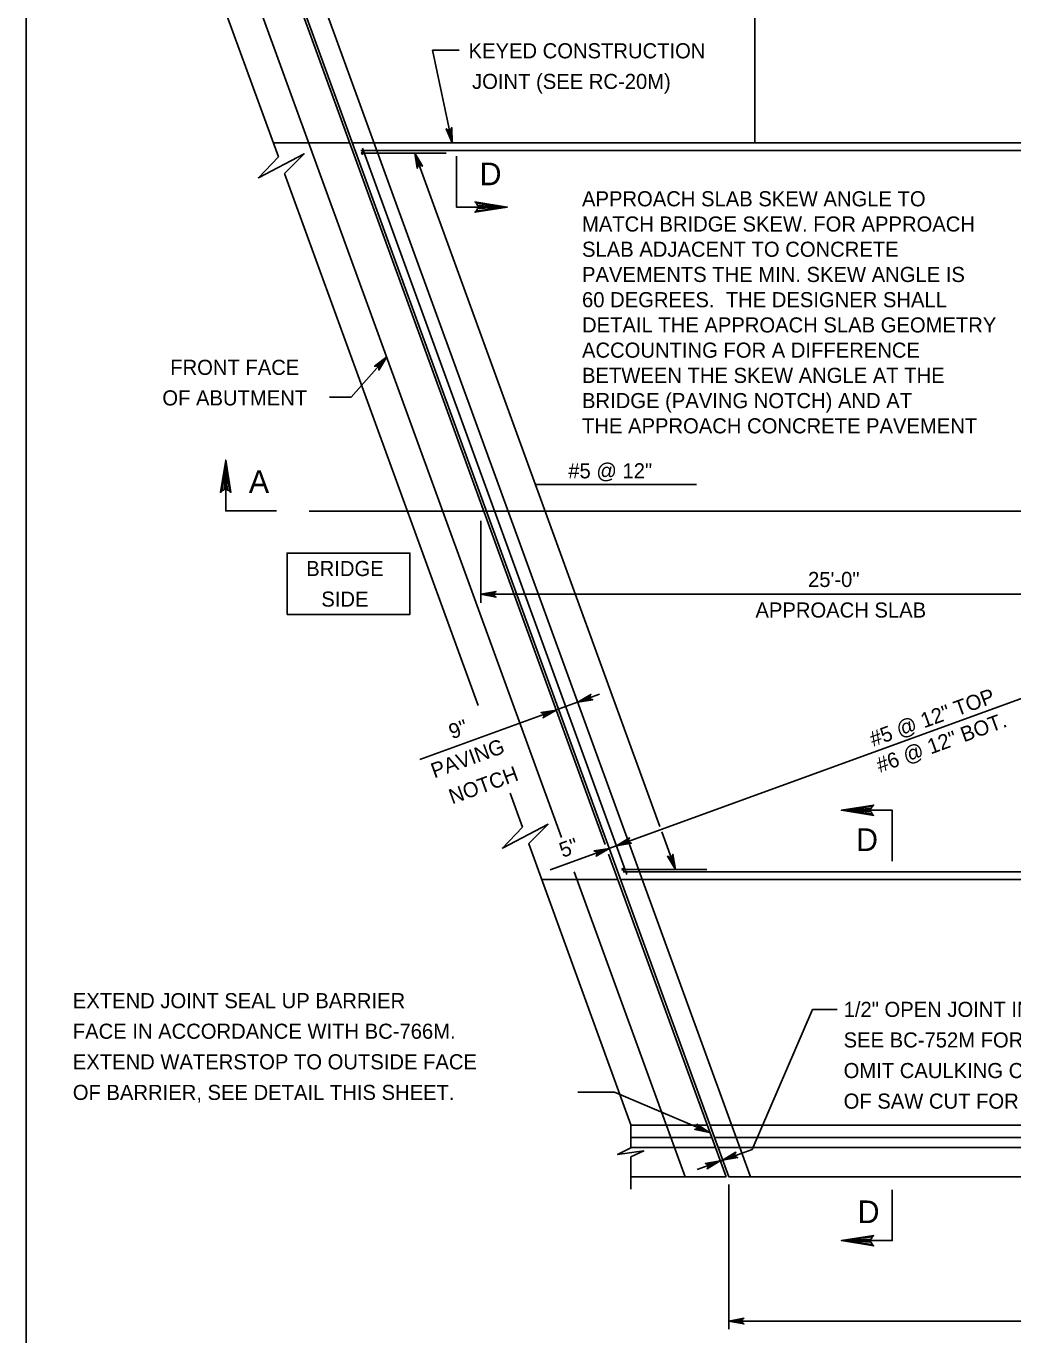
# Model space of a CAD drawing. Extents: x 636530 to 644067, y 294168 to 299122.
# Drawn here: x 639046.8 to 639242.7, y 297939.1 to 298199 of the extents above; entities that cross this region are included whole.
import ezdxf

# ---------------------------------------------------------------- set-up
doc = ezdxf.new("R2010")
doc.units = 0
doc.layers.add('1', color=7, linetype='Continuous')

msp = doc.modelspace()

# ---------------------------------------------------------------- linework, layer by layer
at = {"layer": '1'}
for p, q in [((639046.78, 298311.48), (639046.78, 297747.48)), ((639153.09, 298037.91), (639081.39, 298234.88)), ((639161.71, 298036.49), (639089.5, 298234.88)), ((639186.28, 297970.47), (639090.04, 298234.88)), ((639190.61, 297970.47), (639094.37, 298234.88)), ((639191.45, 298175.83), (639191.45, 298234.88)), ((639096.89, 298173.06), (639080.72, 298217.48)), ((639127.43, 298194.22), (639132.74, 298194.22)), ((639127.43, 298194.22), (639131.36, 298175.83)), ((639095.88, 298175.83), (639111, 298175.83)), ((639111.54, 298175.83), (639263.4, 298175.83)), ((639113.21, 298174.31), (639262.84, 298174.31)), ((639113.36, 298173.8), (639130.16, 298173.8)), ((639166.04, 298030.54), (639113.53, 298174.81)), ((639172.6, 298040.04), (639123.92, 298173.8)), ((639136.55, 298064.1), (639098.09, 298169.76)), ((639118.36, 298133.33), (639111.32, 298125.3)), ((639107.01, 298125.3), (639111.32, 298125.3)), ((639147.87, 298107.98), (639179.88, 298107.98)), ((639102.99, 298102.68), (639312.66, 298102.68)), ((639137.08, 298084.47), (639137.08, 298100.78)), ((639307.11, 298088.35), (639150.82, 298031.47)), ((639137.08, 298086.18), (639289.48, 298086.18)), ((639124.95, 298053.35), (639160.61, 298066.33)), ((639145.35, 298039.93), (639142.89, 298046.68)), ((639175.69, 298031.56), (639172.98, 298039)), ((639166.85, 297980.84), (639146.55, 298036.62)), ((639185.74, 297970.47), (639162.41, 298034.57)), ((639177.63, 297970.47), (639155.58, 298031.07)), ((639165.13, 298031.56), (639181.93, 298031.56)), ((639165.32, 298031.05), (639314.73, 298031.05)), ((639149.13, 298029.53), (639164.25, 298029.53)), ((639164.79, 298029.53), (639408.59, 298029.53)), ((639202.87, 298003.75), (639190.91, 297975.95)), ((639202.87, 298003.75), (639207.78, 298003.75)), ((639163.58, 297987.31), (639156.32, 297987.31)), ((639182.47, 297979.27), (639163.58, 297987.31)), ((639166.85, 297980.84), (639166.85, 297976.25)), ((639166.88, 297980.76), (639182, 297980.76)), ((639182.54, 297980.76), (639328.07, 297980.76)), ((639166.85, 297978.28), (639182.9, 297978.28)), ((639166.85, 297976.34), (639183.61, 297976.34)), ((639183.44, 297978.28), (639328.07, 297978.28)), ((639184.15, 297976.34), (639408.59, 297976.34)), ((639166.85, 297974.45), (639166.85, 297968.02)), ((639190.91, 297975.95), (639179.97, 297971.96)), ((639166.85, 297970.47), (639185.74, 297970.47)), ((639186.28, 297970.47), (639371.84, 297970.47)), ((639186.28, 297940.26), (639186.28, 297968.97)), ((639186.28, 297941.84), (639408.59, 297941.84))]:
    msp.add_line(p, q, dxfattribs=at)
for points in [[(639131.36, 298175.83), (639130.19, 298178.63), (639130.29, 298178.53), (639130.39, 298178.44), (639130.5, 298178.4), (639130.61, 298178.36), (639130.71, 298178.37), (639130.82, 298178.37), (639130.91, 298178.41), (639131, 298178.45), (639131.09, 298178.53), (639131.17, 298178.6), (639131.23, 298178.73), (639131.28, 298178.86), (639131.36, 298175.83), (639131.23, 298178.73), (639131.17, 298178.6), (639131.36, 298175.83), (639131.09, 298178.53), (639131, 298178.45), (639131.36, 298175.83), (639130.91, 298178.41), (639130.82, 298178.37), (639131.36, 298175.83), (639130.71, 298178.37), (639130.61, 298178.36), (639131.36, 298175.83), (639130.5, 298178.4), (639130.39, 298178.44), (639131.36, 298175.83), (639130.29, 298178.53)], [(639096.89, 298173.06), (639092.88, 298168.91), (639101.95, 298173.66), (639098.09, 298169.75)], [(639123.92, 298173.8), (639125.46, 298171.19), (639125.35, 298171.27), (639125.23, 298171.35), (639125.12, 298171.37), (639125.01, 298171.39), (639124.91, 298171.37), (639124.81, 298171.35), (639124.72, 298171.3), (639124.63, 298171.25), (639124.56, 298171.16), (639124.48, 298171.07), (639124.45, 298170.94), (639124.41, 298170.8), (639123.92, 298173.8), (639124.45, 298170.94), (639124.48, 298171.07), (639123.92, 298173.8), (639124.56, 298171.16), (639124.63, 298171.25), (639123.92, 298173.8), (639124.72, 298171.3), (639124.81, 298171.35), (639123.92, 298173.8), (639124.91, 298171.37), (639125.01, 298171.39), (639123.92, 298173.8), (639125.12, 298171.37), (639125.23, 298171.35), (639123.92, 298173.8), (639125.35, 298171.27)], [(639132.2, 298173.17), (639132.2, 298163.09), (639142.28, 298163.09)], [(639136.18, 298162.33), (639136.41, 298162.77), (639142.28, 298163.09), (639136.18, 298162.33), (639135.87, 298162.06), (639142.28, 298163.09), (639136.41, 298163.38), (639136.2, 298163.82), (639142.28, 298163.09), (639135.87, 298164.11), (639136.2, 298163.82)], [(639118.36, 298133.33), (639116.81, 298130.72), (639116.83, 298130.86), (639116.84, 298131), (639116.81, 298131.11), (639116.77, 298131.22), (639116.71, 298131.3), (639116.64, 298131.38), (639116.56, 298131.43), (639116.47, 298131.48), (639116.36, 298131.5), (639116.24, 298131.53), (639116.11, 298131.49), (639115.97, 298131.46), (639118.36, 298133.33), (639116.11, 298131.49), (639116.24, 298131.53), (639118.36, 298133.33), (639116.36, 298131.5), (639116.47, 298131.48), (639118.36, 298133.33), (639116.56, 298131.43), (639116.64, 298131.38), (639118.36, 298133.33), (639116.71, 298131.3), (639116.77, 298131.22), (639118.36, 298133.33), (639116.81, 298131.11), (639116.84, 298131), (639118.36, 298133.33), (639116.83, 298130.86)], [(639085.65, 298106.72), (639086.09, 298106.95), (639086.42, 298112.83), (639085.65, 298106.72), (639085.38, 298106.41), (639086.42, 298112.83), (639086.71, 298106.96), (639087.14, 298106.74), (639086.42, 298112.83), (639087.44, 298106.41), (639087.14, 298106.74)], [(639096.5, 298102.75), (639086.42, 298102.75), (639086.42, 298112.83)], [(639137.08, 298086.18), (639140.07, 298086.74), (639139.95, 298086.66), (639139.84, 298086.58), (639139.78, 298086.48), (639139.72, 298086.38), (639139.7, 298086.28), (639139.68, 298086.18), (639139.7, 298086.08), (639139.72, 298085.98), (639139.78, 298085.88), (639139.84, 298085.78), (639139.95, 298085.7), (639140.07, 298085.62), (639137.08, 298086.18), (639139.95, 298085.7), (639139.84, 298085.78), (639137.08, 298086.18), (639139.78, 298085.88), (639139.72, 298085.98), (639137.08, 298086.18), (639139.7, 298086.08), (639139.68, 298086.18), (639137.08, 298086.18), (639139.7, 298086.28), (639139.72, 298086.38), (639137.08, 298086.18), (639139.78, 298086.48), (639139.84, 298086.58), (639137.08, 298086.18), (639139.95, 298086.66)], [(639156.29, 298064.76), (639158.9, 298066.3), (639158.82, 298066.19), (639158.74, 298066.08), (639158.72, 298065.96), (639158.7, 298065.85), (639158.72, 298065.75), (639158.73, 298065.65), (639158.78, 298065.56), (639158.83, 298065.47), (639158.92, 298065.4), (639159.01, 298065.32), (639159.15, 298065.29), (639159.28, 298065.25), (639156.29, 298064.76), (639159.15, 298065.29), (639159.01, 298065.32), (639156.29, 298064.76), (639158.92, 298065.4), (639158.83, 298065.47), (639156.29, 298064.76), (639158.78, 298065.56), (639158.73, 298065.65), (639156.29, 298064.76), (639158.72, 298065.75), (639158.7, 298065.85), (639156.29, 298064.76), (639158.72, 298065.96), (639158.74, 298066.08), (639156.29, 298064.76), (639158.82, 298066.19)], [(639151.99, 298063.19), (639149.38, 298061.65), (639149.46, 298061.76), (639149.54, 298061.88), (639149.57, 298061.99), (639149.59, 298062.11), (639149.57, 298062.21), (639149.55, 298062.31), (639149.5, 298062.39), (639149.45, 298062.48), (639149.36, 298062.55), (639149.27, 298062.63), (639149.14, 298062.66), (639149, 298062.7), (639151.99, 298063.19), (639149.14, 298062.66), (639149.27, 298062.63), (639151.99, 298063.19), (639149.36, 298062.55), (639149.45, 298062.48), (639151.99, 298063.19), (639149.5, 298062.39), (639149.55, 298062.31), (639151.99, 298063.19), (639149.57, 298062.21), (639149.59, 298062.11), (639151.99, 298063.19), (639149.57, 298061.99), (639149.54, 298061.88), (639151.99, 298063.19), (639149.46, 298061.76)], [(639214.76, 298044.06), (639214.53, 298043.62), (639208.65, 298043.29), (639214.76, 298044.06), (639215.07, 298044.33), (639208.65, 298043.29), (639214.53, 298043), (639214.74, 298042.57), (639208.65, 298043.29), (639215.07, 298042.28), (639214.74, 298042.57)], [(639218.73, 298033.21), (639218.73, 298043.29), (639208.65, 298043.29)], [(639145.35, 298039.93), (639141.33, 298035.77), (639150.41, 298040.53), (639146.54, 298036.62)], [(639163.96, 298036.25), (639166.57, 298037.8), (639166.49, 298037.68), (639166.41, 298037.57), (639166.39, 298037.45), (639166.37, 298037.34), (639166.39, 298037.24), (639166.41, 298037.14), (639166.46, 298037.05), (639166.51, 298036.96), (639166.6, 298036.89), (639166.69, 298036.82), (639166.82, 298036.78), (639166.96, 298036.75), (639163.96, 298036.25), (639166.82, 298036.78), (639166.69, 298036.82), (639163.96, 298036.25), (639166.6, 298036.89), (639166.51, 298036.96), (639163.96, 298036.25), (639166.46, 298037.05), (639166.41, 298037.14), (639163.96, 298036.25), (639166.39, 298037.24), (639166.37, 298037.34), (639163.96, 298036.25), (639166.39, 298037.45), (639166.41, 298037.57), (639163.96, 298036.25), (639166.49, 298037.68)], [(639162.53, 298035.73), (639159.92, 298034.18), (639160, 298034.3), (639160.08, 298034.41), (639160.1, 298034.53), (639160.12, 298034.64), (639160.11, 298034.74), (639160.09, 298034.84), (639160.04, 298034.93), (639159.99, 298035.02), (639159.9, 298035.09), (639159.81, 298035.16), (639159.67, 298035.2), (639159.54, 298035.23), (639162.53, 298035.73), (639159.67, 298035.2), (639159.81, 298035.16), (639162.53, 298035.73), (639159.9, 298035.09), (639159.99, 298035.02), (639162.53, 298035.73), (639160.04, 298034.93), (639160.09, 298034.84), (639162.53, 298035.73), (639160.11, 298034.74), (639160.12, 298034.64), (639162.53, 298035.73), (639160.1, 298034.53), (639160.08, 298034.41), (639162.53, 298035.73), (639160, 298034.3)], [(639175.69, 298031.56), (639174.14, 298034.17), (639174.26, 298034.09), (639174.37, 298034.01), (639174.48, 298033.99), (639174.6, 298033.96), (639174.7, 298033.98), (639174.8, 298034), (639174.89, 298034.05), (639174.97, 298034.1), (639175.05, 298034.19), (639175.12, 298034.28), (639175.16, 298034.42), (639175.19, 298034.55), (639175.69, 298031.56), (639175.16, 298034.42), (639175.12, 298034.28), (639175.69, 298031.56), (639175.05, 298034.19), (639174.97, 298034.1), (639175.69, 298031.56), (639174.89, 298034.05), (639174.8, 298034), (639175.69, 298031.56), (639174.7, 298033.98), (639174.6, 298033.96), (639175.69, 298031.56), (639174.48, 298033.99), (639174.37, 298034.01), (639175.69, 298031.56), (639174.26, 298034.09)], [(639182.47, 297979.27), (639179.95, 297980.95), (639180.02, 297980.83), (639180.1, 297980.71), (639180.11, 297980.6), (639180.13, 297980.48), (639180.1, 297980.38), (639180.08, 297980.28), (639180.03, 297980.2), (639179.97, 297980.11), (639179.88, 297980.04), (639179.78, 297979.98), (639179.65, 297979.95), (639179.51, 297979.92), (639182.47, 297979.27), (639179.65, 297979.95), (639179.78, 297979.98), (639182.47, 297979.27), (639179.88, 297980.04), (639179.97, 297980.11), (639182.47, 297979.27), (639180.03, 297980.2), (639180.08, 297980.28), (639182.47, 297979.27), (639180.1, 297980.38), (639180.13, 297980.48), (639182.47, 297979.27), (639180.11, 297980.6), (639180.1, 297980.71), (639182.47, 297979.27), (639180.02, 297980.83)], [(639166.85, 297976.25), (639164.2, 297974.95), (639169.39, 297975.65), (639166.85, 297974.45)], [(639184.59, 297973.65), (639181.98, 297972.1), (639182.06, 297972.21), (639182.14, 297972.33), (639182.16, 297972.44), (639182.18, 297972.56), (639182.16, 297972.66), (639182.14, 297972.76), (639182.09, 297972.84), (639182.04, 297972.93), (639181.95, 297973.01), (639181.86, 297973.08), (639181.73, 297973.12), (639181.59, 297973.15), (639184.59, 297973.65), (639181.73, 297973.12), (639181.86, 297973.08), (639184.59, 297973.65), (639181.95, 297973.01), (639182.04, 297972.93), (639184.59, 297973.65), (639182.09, 297972.84), (639182.14, 297972.76), (639184.59, 297973.65), (639182.16, 297972.66), (639182.18, 297972.56), (639184.59, 297973.65), (639182.16, 297972.44), (639182.14, 297972.33), (639184.59, 297973.65), (639182.06, 297972.21)], [(639185.06, 297973.82), (639187.68, 297975.37), (639187.59, 297975.25), (639187.51, 297975.14), (639187.49, 297975.02), (639187.47, 297974.91), (639187.49, 297974.81), (639187.51, 297974.71), (639187.56, 297974.62), (639187.61, 297974.53), (639187.7, 297974.46), (639187.79, 297974.39), (639187.92, 297974.35), (639188.06, 297974.31), (639185.06, 297973.82), (639187.92, 297974.35), (639187.79, 297974.39), (639185.06, 297973.82), (639187.7, 297974.46), (639187.61, 297974.53), (639185.06, 297973.82), (639187.56, 297974.62), (639187.51, 297974.71), (639185.06, 297973.82), (639187.49, 297974.81), (639187.47, 297974.91), (639185.06, 297973.82), (639187.49, 297975.02), (639187.51, 297975.14), (639185.06, 297973.82), (639187.59, 297975.25)], [(639218.73, 297967.91), (639218.73, 297957.83), (639208.65, 297957.83)], [(639214.76, 297957.06), (639214.53, 297957.5), (639208.65, 297957.83), (639214.76, 297957.06), (639215.07, 297956.79), (639208.65, 297957.83), (639214.53, 297958.12), (639214.74, 297958.55), (639208.65, 297957.83), (639215.07, 297958.84), (639214.74, 297958.55)], [(639186.28, 297941.84), (639189.27, 297942.4), (639189.15, 297942.32), (639189.04, 297942.24), (639188.98, 297942.14), (639188.92, 297942.04), (639188.9, 297941.94), (639188.88, 297941.84), (639188.9, 297941.74), (639188.92, 297941.64), (639188.98, 297941.54), (639189.04, 297941.44), (639189.15, 297941.36), (639189.27, 297941.28), (639186.28, 297941.84), (639189.15, 297941.36), (639189.04, 297941.44), (639186.28, 297941.84), (639188.98, 297941.54), (639188.92, 297941.64), (639186.28, 297941.84), (639188.9, 297941.74), (639188.88, 297941.84), (639186.28, 297941.84), (639188.9, 297941.94), (639188.92, 297942.04), (639186.28, 297941.84), (639188.98, 297942.14), (639189.04, 297942.24), (639186.28, 297941.84), (639189.15, 297942.32)]]:
    msp.add_lwpolyline(points, dxfattribs=at)
msp.add_lwpolyline([(639098.59, 298082.19), (639122.98, 298082.19), (639122.98, 298094.38), (639098.59, 298094.38)], close=True, dxfattribs=at)
for centre, radius in [((639113.55, 298173.8), 0.19), ((639113.55, 298173.8), 0.143), ((639113.55, 298173.8), 0.0952), ((639113.55, 298173.8), 0.0476), ((639165.32, 298031.56), 0.19), ((639165.32, 298031.56), 0.143), ((639165.32, 298031.56), 0.0952), ((639165.32, 298031.56), 0.0476)]:
    msp.add_circle(centre, radius, dxfattribs=at)

# ---------------------------------------------------------------- texts
for s, height, p in [('KEYED CONSTRUCTION', 3, (639134.61, 298192.62)), ('JOINT (SEE RC-20M)', 3, (639135.31, 298186.54)), ('D', 4.5, (639136.81, 298167.42)), ('APPROACH SLAB SKEW ANGLE TO', 3, (639157.14, 298163.23)), ('MATCH BRIDGE SKEW. FOR APPROACH ', 3, (639157.14, 298158.22)), ('SLAB ADJACENT TO CONCRETE ', 3, (639157.14, 298153.21)), ('PAVEMENTS THE MIN. SKEW ANGLE IS ', 3, (639157.14, 298148.2)), ('60 DEGREES.  THE DESIGNER SHALL ', 3, (639157.14, 298143.19)), ('DETAIL THE APPROACH SLAB GEOMETRY ', 3, (639157.14, 298138.18)), ('ACCOUNTING FOR A DIFFERENCE ', 3, (639157.14, 298133.17)), ('FRONT FACE', 3, (639075.38, 298129.76)), ('BETWEEN THE SKEW ANGLE AT THE ', 3, (639157.14, 298128.16)), ('OF ABUTMENT', 3, (639073.82, 298123.69)), ('BRIDGE (PAVING NOTCH) AND AT ', 3, (639157.14, 298123.15)), ('THE APPROACH CONCRETE PAVEMENT', 3, (639157.14, 298118.14)), ('#5 @ 12"', 3, (639154.41, 298109.21)), ('A', 4.5, (639091, 298106.33)), ('BRIDGE', 3, (639102.38, 298089.8)), ('25\'-0"', 3, (639202.01, 298087.63)), ('SIDE', 3, (639105.38, 298083.73)), ('APPROACH SLAB', 3, (639191.57, 298081.56)), ('D', 4.5, (639211.56, 298035.2)), ('EXTEND JOINT SEAL UP BARRIER', 3, (639056.04, 298003.98)), ('1/2" OPEN JOINT IN BARRIER,', 3, (639209.08, 298002.25)), ('FACE IN ACCORDANCE WITH BC-766M.', 3, (639056.04, 297997.91)), ('SEE BC-752M FOR DETAILS (TYP).', 3, (639209.08, 297996.18)), ('EXTEND WATERSTOP TO OUTSIDE FACE', 3, (639056.04, 297991.84)), ('OMIT CAULKING COMPOUND IN AREA', 3, (639209.08, 297990.1)), ('OF BARRIER, SEE DETAIL THIS SHEET.', 3, (639056.04, 297985.76)), ('OF SAW CUT FOR JOINT SEAL.', 3, (639209.08, 297984.03)), ('D', 4.5, (639211.86, 297961.3))]:
    msp.add_text(s, height=height, dxfattribs=at).set_placement(p)
for s, p in [('#5 @ 12" TOP', (639214.92, 298055.87)), ('#6 @ 12" BOT.', (639216.26, 298050.69)), ('9"', (639131.35, 298057.36)), ('PAVING', (639127.81, 298049.61)), ('NOTCH', (639131.36, 298044.45)), ('5"', (639153.3, 298033.83))]:
    msp.add_text(s, height=3, rotation=20, dxfattribs=at).set_placement(p)

doc.saveas('drawing.dxf')
